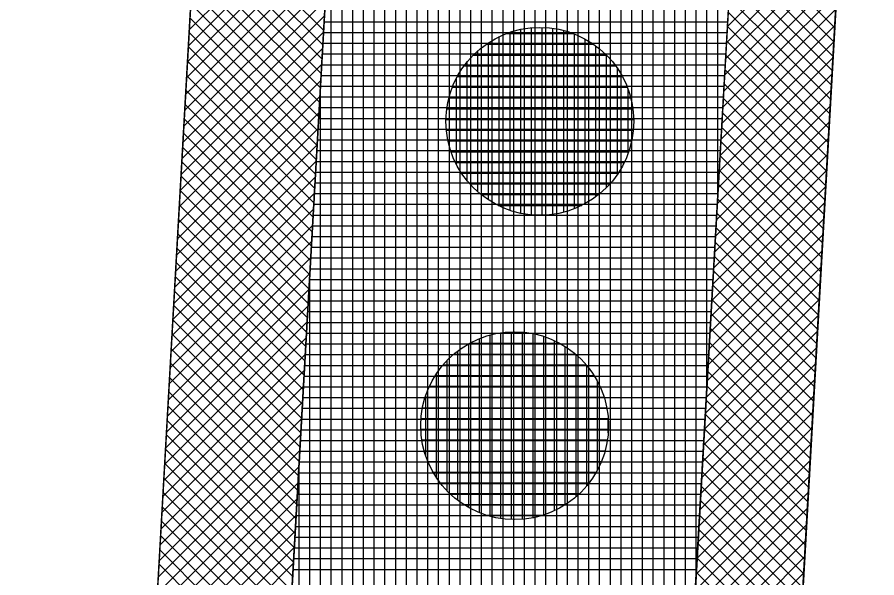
# Model space of a CAD drawing. Extents: x -565346 to -564154, y -1097386 to -1095620.
# Drawn here: x -564297.24 to -564281.23, y -1097102.35 to -1097091.9 of the extents above; entities that cross this region are included whole.
import ezdxf

# ---------------------------------------------------------------- set-up
doc = ezdxf.new("R2010")
doc.units = 0
for name, color, linetype in [('Vrstva 1', 7, 'Continuous'), ('Vrstva 13', 7, 'Continuous'), ('Vrstva 41', 7, 'Continuous'), ('Vrstva 42', 7, 'Continuous'), ('Vrstva 43', 7, 'Continuous'), ('Vrstva 44', 7, 'Continuous')]:
    doc.layers.add(name, color=color, linetype=linetype)

msp = doc.modelspace()

# ---------------------------------------------------------------- linework, layer by layer
at = {"layer": 'Vrstva 1'}
msp.add_line((-564296.5, -1097135.53), (-564285.9, -1096948.97), dxfattribs=at)
at = {"layer": 'Vrstva 13'}
msp.add_line((-564277.71, -1097016.43), (-564284.61, -1097137.94), dxfattribs=at)
at = {"layer": 'Vrstva 41'}
for points in [[(-564296.782, -1097140.492), (-564294.286, -1097140.634), (-564282.373, -1096930.972), (-564284.87, -1096930.83)], [(-564272.899, -1096931.51), (-564274.888, -1096931.397), (-564286.791, -1097141.059), (-564284.798, -1097141.172)]]:
    msp.add_lwpolyline(points, close=True, dxfattribs=at)
at = {"layer": 'Vrstva 42'}
for p, q in [((-564291.38, -1097089.482), (-564294.035, -1097092.137)), ((-564291.397, -1097089.782), (-564294.052, -1097092.437)), ((-564293.901, -1097089.783), (-564291.531, -1097092.153)), ((-564291.414, -1097090.082), (-564294.069, -1097092.737)), ((-564293.916, -1097090.051), (-564291.547, -1097092.42)), ((-564281.892, -1097089.965), (-564284.011, -1097092.083)), ((-564281.909, -1097090.264), (-564284.028, -1097092.383)), ((-564283.904, -1097090.204), (-564282.013, -1097092.096)), ((-564291.431, -1097090.382), (-564294.086, -1097093.037)), ((-564293.931, -1097090.319), (-564291.562, -1097092.688)), ((-564281.926, -1097090.564), (-564284.045, -1097092.683)), ((-564283.919, -1097090.472), (-564282.028, -1097092.363)), ((-564291.448, -1097090.682), (-564294.103, -1097093.337)), ((-564293.946, -1097090.586), (-564291.577, -1097092.956)), ((-564283.934, -1097090.74), (-564282.043, -1097092.631)), ((-564293.962, -1097090.854), (-564291.592, -1097093.223)), ((-564281.943, -1097090.864), (-564284.062, -1097092.983)), ((-564291.465, -1097090.982), (-564294.12, -1097093.637)), ((-564283.949, -1097091.007), (-564282.058, -1097092.899)), ((-564293.977, -1097091.122), (-564291.607, -1097093.491)), ((-564281.96, -1097091.164), (-564284.079, -1097093.283)), ((-564291.482, -1097091.282), (-564294.137, -1097093.937)), ((-564283.965, -1097091.275), (-564282.073, -1097093.166)), ((-564293.992, -1097091.389), (-564291.623, -1097093.759)), ((-564281.977, -1097091.464), (-564284.096, -1097093.583)), ((-564283.98, -1097091.543), (-564282.089, -1097093.434)), ((-564291.499, -1097091.581), (-564294.154, -1097094.236)), ((-564294.007, -1097091.657), (-564291.638, -1097094.026)), ((-564281.994, -1097091.764), (-564284.113, -1097093.883)), ((-564283.995, -1097091.81), (-564282.104, -1097093.702)), ((-564291.516, -1097091.881), (-564294.171, -1097094.536)), ((-564294.022, -1097091.924), (-564291.653, -1097094.294)), ((-564291.533, -1097092.181), (-564294.188, -1097094.836)), ((-564282.011, -1097092.064), (-564284.13, -1097094.182)), ((-564284.01, -1097092.078), (-564282.119, -1097093.969)), ((-564294.038, -1097092.192), (-564291.668, -1097094.562)), ((-564284.025, -1097092.346), (-564282.134, -1097094.237)), ((-564291.55, -1097092.481), (-564294.205, -1097095.136)), ((-564294.053, -1097092.46), (-564291.683, -1097094.829)), ((-564282.028, -1097092.363), (-564284.147, -1097094.482)), ((-564282.045, -1097092.663), (-564284.164, -1097094.782)), ((-564284.041, -1097092.613), (-564282.149, -1097094.505)), ((-564291.567, -1097092.781), (-564294.222, -1097095.436)), ((-564294.068, -1097092.727), (-564291.699, -1097095.097)), ((-564282.062, -1097092.963), (-564284.181, -1097095.082)), ((-564284.056, -1097092.881), (-564282.165, -1097094.772)), ((-564291.584, -1097093.081), (-564294.239, -1097095.736)), ((-564294.083, -1097092.995), (-564291.714, -1097095.364)), ((-564294.098, -1097093.263), (-564291.729, -1097095.632)), ((-564282.079, -1097093.263), (-564284.198, -1097095.382)), ((-564284.071, -1097093.149), (-564282.18, -1097095.04)), ((-564291.601, -1097093.381), (-564294.256, -1097096.036)), ((-564284.086, -1097093.416), (-564282.195, -1097095.307)), ((-564294.114, -1097093.53), (-564291.744, -1097095.9)), ((-564282.096, -1097093.563), (-564284.215, -1097095.682)), ((-564291.618, -1097093.681), (-564294.273, -1097096.336)), ((-564284.101, -1097093.684), (-564282.21, -1097095.575)), ((-564294.129, -1097093.798), (-564291.759, -1097096.167)), ((-564282.113, -1097093.863), (-564284.232, -1097095.982)), ((-564291.635, -1097093.981), (-564294.29, -1097096.635)), ((-564294.144, -1097094.066), (-564291.775, -1097096.435)), ((-564284.117, -1097093.952), (-564282.225, -1097095.843)), ((-564282.13, -1097094.163), (-564284.249, -1097096.282)), ((-564284.132, -1097094.219), (-564282.24, -1097096.11)), ((-564291.652, -1097094.28), (-564294.307, -1097096.935)), ((-564294.159, -1097094.333), (-564291.79, -1097096.703)), ((-564291.669, -1097094.58), (-564294.324, -1097097.235)), ((-564282.147, -1097094.462), (-564284.266, -1097096.581)), ((-564284.147, -1097094.487), (-564282.256, -1097096.378)), ((-564294.174, -1097094.601), (-564291.805, -1097096.97)), ((-564291.686, -1097094.88), (-564294.341, -1097097.535)), ((-564294.19, -1097094.868), (-564291.82, -1097097.238)), ((-564282.164, -1097094.762), (-564284.283, -1097096.881)), ((-564284.162, -1097094.754), (-564282.271, -1097096.646)), ((-564282.181, -1097095.062), (-564284.3, -1097097.181)), ((-564284.177, -1097095.022), (-564282.286, -1097096.913)), ((-564291.703, -1097095.18), (-564294.358, -1097097.835)), ((-564294.205, -1097095.136), (-564291.835, -1097097.506)), ((-564282.198, -1097095.362), (-564284.317, -1097097.481)), ((-564284.193, -1097095.29), (-564282.301, -1097097.181)), ((-564291.72, -1097095.48), (-564294.375, -1097098.135)), ((-564294.22, -1097095.404), (-564291.851, -1097097.773)), ((-564294.235, -1097095.671), (-564291.866, -1097098.041)), ((-564282.215, -1097095.662), (-564284.334, -1097097.781)), ((-564284.208, -1097095.557), (-564282.316, -1097097.449)), ((-564291.737, -1097095.78), (-564294.392, -1097098.435)), ((-564284.223, -1097095.825), (-564282.332, -1097097.716)), ((-564294.251, -1097095.939), (-564291.881, -1097098.308)), ((-564282.232, -1097095.962), (-564284.351, -1097098.081)), ((-564291.754, -1097096.08), (-564294.409, -1097098.735)), ((-564284.238, -1097096.093), (-564282.347, -1097097.984)), ((-564294.266, -1097096.207), (-564291.896, -1097098.576)), ((-564282.249, -1097096.262), (-564284.368, -1097098.381)), ((-564291.771, -1097096.38), (-564294.426, -1097099.034)), ((-564294.281, -1097096.474), (-564291.911, -1097098.844)), ((-564284.253, -1097096.36), (-564282.362, -1097098.252)), ((-564282.266, -1097096.562), (-564284.385, -1097098.68)), ((-564284.269, -1097096.628), (-564282.377, -1097098.519)), ((-564291.789, -1097096.679), (-564294.443, -1097099.334)), ((-564294.296, -1097096.742), (-564291.927, -1097099.111)), ((-564291.806, -1097096.979), (-564294.46, -1097099.634)), ((-564282.283, -1097096.861), (-564284.402, -1097098.98)), ((-564284.284, -1097096.896), (-564282.392, -1097098.787)), ((-564294.311, -1097097.01), (-564291.942, -1097099.379)), ((-564291.823, -1097097.279), (-564294.477, -1097099.934)), ((-564294.327, -1097097.277), (-564291.957, -1097099.647)), ((-564282.3, -1097097.161), (-564284.419, -1097099.28)), ((-564284.299, -1097097.163), (-564282.408, -1097099.055)), ((-564282.317, -1097097.461), (-564284.436, -1097099.58)), ((-564284.314, -1097097.431), (-564282.423, -1097099.322)), ((-564291.84, -1097097.579), (-564294.495, -1097100.234)), ((-564294.342, -1097097.545), (-564291.972, -1097099.914)), ((-564282.334, -1097097.761), (-564284.453, -1097099.88)), ((-564284.329, -1097097.699), (-564282.438, -1097099.59)), ((-564291.857, -1097097.879), (-564294.512, -1097100.534)), ((-564294.357, -1097097.812), (-564291.988, -1097100.182)), ((-564294.372, -1097098.08), (-564292.003, -1097100.45)), ((-564282.351, -1097098.061), (-564284.47, -1097100.18)), ((-564284.345, -1097097.966), (-564282.453, -1097099.858)), ((-564291.874, -1097098.179), (-564294.529, -1097100.834)), ((-564284.36, -1097098.234), (-564282.468, -1097100.125)), ((-564294.387, -1097098.348), (-564292.018, -1097100.717)), ((-564282.368, -1097098.361), (-564284.487, -1097100.48)), ((-564291.891, -1097098.479), (-564294.546, -1097101.134)), ((-564284.375, -1097098.502), (-564282.484, -1097100.393)), ((-564294.403, -1097098.615), (-564292.033, -1097100.985)), ((-564282.385, -1097098.661), (-564284.504, -1097100.78)), ((-564291.908, -1097098.779), (-564294.563, -1097101.434)), ((-564294.418, -1097098.883), (-564292.048, -1097101.252)), ((-564284.39, -1097098.769), (-564282.499, -1097100.661)), ((-564282.402, -1097098.96), (-564284.521, -1097101.079)), ((-564284.405, -1097099.037), (-564282.514, -1097100.928)), ((-564291.925, -1097099.079), (-564294.58, -1097101.733)), ((-564294.433, -1097099.151), (-564292.064, -1097101.52)), ((-564291.942, -1097099.378), (-564294.597, -1097102.033)), ((-564282.419, -1097099.26), (-564284.538, -1097101.379)), ((-564284.42, -1097099.304), (-564282.529, -1097101.196)), ((-564294.448, -1097099.418), (-564292.079, -1097101.788)), ((-564291.959, -1097099.678), (-564294.614, -1097102.333)), ((-564294.463, -1097099.686), (-564292.094, -1097102.055)), ((-564282.436, -1097099.56), (-564284.555, -1097101.679)), ((-564284.436, -1097099.572), (-564282.544, -1097101.464)), ((-564282.453, -1097099.86), (-564284.572, -1097101.979)), ((-564284.451, -1097099.84), (-564282.559, -1097101.731)), ((-564291.976, -1097099.978), (-564294.631, -1097102.633)), ((-564294.479, -1097099.954), (-564292.109, -1097102.323)), ((-564282.47, -1097100.16), (-564284.589, -1097102.279)), ((-564284.466, -1097100.107), (-564282.575, -1097101.999)), ((-564291.993, -1097100.278), (-564294.648, -1097102.933)), ((-564294.494, -1097100.221), (-564292.124, -1097102.591)), ((-564294.509, -1097100.489), (-564292.14, -1097102.858)), ((-564282.487, -1097100.46), (-564284.606, -1097102.579)), ((-564284.481, -1097100.375), (-564282.59, -1097102.266)), ((-564292.01, -1097100.578), (-564294.665, -1097103.233)), ((-564284.496, -1097100.643), (-564282.605, -1097102.534)), ((-564294.524, -1097100.757), (-564292.155, -1097103.126)), ((-564282.504, -1097100.76), (-564284.623, -1097102.879)), ((-564292.027, -1097100.878), (-564294.682, -1097103.533)), ((-564284.512, -1097100.91), (-564282.62, -1097102.802)), ((-564294.539, -1097101.024), (-564292.17, -1097103.394)), ((-564282.521, -1097101.059), (-564284.64, -1097103.179)), ((-564292.044, -1097101.178), (-564294.699, -1097103.833)), ((-564294.555, -1097101.292), (-564292.185, -1097103.661)), ((-564284.527, -1097101.178), (-564282.635, -1097103.069)), ((-564292.061, -1097101.478), (-564294.716, -1097104.132)), ((-564282.538, -1097101.359), (-564284.657, -1097103.478)), ((-564284.542, -1097101.446), (-564282.651, -1097103.337)), ((-564294.57, -1097101.559), (-564292.2, -1097103.929)), ((-564292.078, -1097101.777), (-564294.733, -1097104.432)), ((-564282.555, -1097101.659), (-564284.674, -1097103.778)), ((-564284.557, -1097101.713), (-564282.666, -1097103.605)), ((-564294.585, -1097101.827), (-564292.216, -1097104.196)), ((-564292.095, -1097102.077), (-564294.75, -1097104.732)), ((-564294.6, -1097102.095), (-564292.231, -1097104.464)), ((-564282.572, -1097101.959), (-564284.692, -1097104.078)), ((-564284.572, -1097101.981), (-564282.681, -1097103.872)), ((-564282.589, -1097102.259), (-564284.709, -1097104.378)), ((-564284.588, -1097102.249), (-564282.696, -1097104.14))]:
    msp.add_line(p, q, dxfattribs=at)
at = {"layer": 'Vrstva 43'}
for p, q in [((-564284.19, -1097095.244), (-564284.19, -1096962.95)), ((-564284.39, -1097098.767), (-564284.39, -1096966.47)), ((-564284.59, -1097102.29), (-564284.59, -1096969.99)), ((-564284.79, -1097105.813), (-564284.79, -1096973.51)), ((-564284.99, -1097109.336), (-564284.99, -1096977.03)), ((-564285.19, -1097112.859), (-564285.19, -1096980.55)), ((-564285.39, -1097116.382), (-564285.39, -1096984.069)), ((-564285.59, -1097119.904), (-564285.59, -1096987.589)), ((-564285.79, -1097123.427), (-564285.79, -1096991.109)), ((-564285.99, -1097126.95), (-564285.99, -1096994.629)), ((-564286.19, -1097130.473), (-564286.19, -1096998.149)), ((-564286.39, -1097133.996), (-564286.39, -1097001.669)), ((-564286.59, -1097137.519), (-564286.59, -1097005.189)), ((-564286.79, -1097141.041), (-564286.79, -1097008.709)), ((-564286.99, -1097151.064), (-564286.99, -1097012.229)), ((-564287.19, -1097151.053), (-564287.19, -1097015.748)), ((-564287.39, -1097151.606), (-564287.39, -1097019.268)), ((-564287.59, -1097155.126), (-564287.59, -1097022.788)), ((-564287.79, -1097158.646), (-564287.79, -1097026.308)), ((-564287.99, -1097162.166), (-564287.99, -1097029.828)), ((-564288.19, -1097165.686), (-564288.19, -1097033.348)), ((-564288.39, -1097169.206), (-564288.39, -1097036.868)), ((-564288.59, -1097172.726), (-564288.59, -1097040.388)), ((-564288.79, -1097176.246), (-564288.79, -1097043.908)), ((-564288.99, -1097179.766), (-564288.99, -1097047.427)), ((-564289.19, -1097183.288), (-564289.19, -1097050.947)), ((-564289.39, -1097186.812), (-564289.39, -1097054.467)), ((-564289.59, -1097190.335), (-564289.59, -1097057.987)), ((-564289.79, -1097193.858), (-564289.79, -1097061.507)), ((-564289.99, -1097197.382), (-564289.99, -1097065.027)), ((-564290.19, -1097200.905), (-564290.19, -1097068.547)), ((-564290.39, -1097204.428), (-564290.39, -1097072.067)), ((-564290.59, -1097207.951), (-564290.59, -1097075.587)), ((-564290.79, -1097211.475), (-564290.79, -1097079.106)), ((-564290.99, -1097214.998), (-564290.99, -1097082.626)), ((-564291.19, -1097218.521), (-564291.19, -1097086.146)), ((-564291.39, -1097222.044), (-564291.39, -1097089.666)), ((-564291.522, -1097091.99), (-564284.005, -1097091.99)), ((-564291.533, -1097092.19), (-564284.017, -1097092.19)), ((-564291.545, -1097092.39), (-564284.028, -1097092.39)), ((-564291.556, -1097092.59), (-564284.039, -1097092.59)), ((-564291.568, -1097092.79), (-564284.051, -1097092.79)), ((-564291.579, -1097092.99), (-564284.062, -1097092.99)), ((-564291.59, -1097225.568), (-564291.59, -1097093.186)), ((-564291.59, -1097093.19), (-564284.073, -1097093.19)), ((-564291.602, -1097093.39), (-564284.085, -1097093.39)), ((-564291.613, -1097093.59), (-564284.096, -1097093.59)), ((-564291.624, -1097093.79), (-564284.107, -1097093.79)), ((-564291.636, -1097093.99), (-564284.119, -1097093.99)), ((-564291.647, -1097094.19), (-564284.13, -1097094.19)), ((-564291.658, -1097094.39), (-564284.141, -1097094.39)), ((-564291.67, -1097094.59), (-564284.153, -1097094.59)), ((-564291.681, -1097094.79), (-564284.164, -1097094.79)), ((-564291.693, -1097094.99), (-564284.176, -1097094.99)), ((-564291.704, -1097095.19), (-564284.187, -1097095.19)), ((-564291.715, -1097095.39), (-564284.198, -1097095.39)), ((-564291.727, -1097095.59), (-564284.21, -1097095.59)), ((-564291.738, -1097095.79), (-564284.221, -1097095.79)), ((-564291.749, -1097095.99), (-564284.232, -1097095.99)), ((-564291.761, -1097096.19), (-564284.244, -1097096.19)), ((-564291.772, -1097096.39), (-564284.255, -1097096.39)), ((-564291.783, -1097096.59), (-564284.266, -1097096.59)), ((-564291.795, -1097096.79), (-564284.278, -1097096.79)), ((-564291.79, -1097229.091), (-564291.79, -1097096.706)), ((-564291.806, -1097096.99), (-564284.289, -1097096.99)), ((-564291.818, -1097097.19), (-564284.3, -1097097.19)), ((-564291.829, -1097097.39), (-564284.312, -1097097.39)), ((-564291.84, -1097097.59), (-564284.323, -1097097.59)), ((-564291.852, -1097097.79), (-564284.335, -1097097.79)), ((-564291.863, -1097097.99), (-564284.346, -1097097.99)), ((-564291.874, -1097098.19), (-564284.357, -1097098.19)), ((-564291.886, -1097098.39), (-564284.369, -1097098.39)), ((-564291.897, -1097098.59), (-564284.38, -1097098.59)), ((-564291.908, -1097098.79), (-564284.391, -1097098.79)), ((-564291.92, -1097098.99), (-564284.403, -1097098.99)), ((-564291.931, -1097099.19), (-564284.414, -1097099.19)), ((-564291.943, -1097099.39), (-564284.425, -1097099.39)), ((-564291.954, -1097099.59), (-564284.437, -1097099.59)), ((-564291.965, -1097099.79), (-564284.448, -1097099.79)), ((-564291.977, -1097099.99), (-564284.459, -1097099.99)), ((-564291.988, -1097100.19), (-564284.471, -1097100.19)), ((-564291.99, -1097232.614), (-564291.99, -1097100.226)), ((-564291.999, -1097100.39), (-564284.482, -1097100.39)), ((-564292.011, -1097100.59), (-564284.493, -1097100.59)), ((-564292.022, -1097100.79), (-564284.505, -1097100.79)), ((-564292.033, -1097100.99), (-564284.516, -1097100.99)), ((-564292.045, -1097101.19), (-564284.528, -1097101.19)), ((-564292.056, -1097101.39), (-564284.539, -1097101.39)), ((-564292.068, -1097101.59), (-564284.55, -1097101.59)), ((-564292.079, -1097101.79), (-564284.562, -1097101.79)), ((-564292.09, -1097101.99), (-564284.573, -1097101.99)), ((-564292.102, -1097102.19), (-564284.584, -1097102.19))]:
    msp.add_line(p, q, dxfattribs=at)
msp.add_lwpolyline([(-564283.37, -1096906.18), (-564284.87, -1096930.83), (-564282.373, -1096930.972), (-564294.286, -1097140.634), (-564296.782, -1097140.492), (-564297.42, -1097150.37), (-564294.347, -1097150.646), (-564303.226, -1097307.04), (-564304.096, -1097322.37), (-564304.399, -1097332.838), (-564302.848, -1097333.175), (-564297.082, -1097322.329), (-564293.197, -1097253.877), (-564289.027, -1097180.417), (-564287.358, -1097151.043), (-564285.364, -1097151.156), (-564284.798, -1097141.172), (-564286.791, -1097141.059), (-564274.888, -1096931.397), (-564272.899, -1096931.51), (-564271.475, -1096906.55)], dxfattribs=at)
at = {"layer": 'Vrstva 44'}
for p, q in [((-564288.06, -1097095.501), (-564288.06, -1097092.187)), ((-564287.86, -1097095.556), (-564287.86, -1097092.132)), ((-564287.66, -1097095.585), (-564287.66, -1097092.102)), ((-564287.46, -1097095.591), (-564287.46, -1097092.095)), ((-564287.26, -1097095.575), (-564287.26, -1097092.113)), ((-564287.06, -1097095.537), (-564287.06, -1097092.153)), ((-564288.26, -1097095.42), (-564288.26, -1097092.267)), ((-564288.13, -1097092.21), (-564286.883, -1097092.21)), ((-564286.86, -1097095.47), (-564286.86, -1097092.218)), ((-564286.66, -1097095.375), (-564286.66, -1097092.312)), ((-564288.504, -1097092.41), (-564286.504, -1097092.41)), ((-564288.46, -1097095.31), (-564288.46, -1097092.38)), ((-564286.46, -1097095.248), (-564286.46, -1097092.442)), ((-564288.742, -1097092.61), (-564286.264, -1097092.61)), ((-564288.66, -1097095.155), (-564288.66, -1097092.532)), ((-564286.26, -1097095.072), (-564286.26, -1097092.615)), ((-564288.916, -1097092.81), (-564286.095, -1097092.81)), ((-564288.86, -1097094.948), (-564288.86, -1097092.741)), ((-564286.06, -1097094.829), (-564286.06, -1097092.856)), ((-564289.06, -1097094.641), (-564289.06, -1097093.047)), ((-564289.041, -1097093.01), (-564285.966, -1097093.01)), ((-564289.133, -1097093.21), (-564285.875, -1097093.21)), ((-564285.86, -1097094.442), (-564285.86, -1097093.25)), ((-564289.199, -1097093.41), (-564285.811, -1097093.41)), ((-564289.237, -1097093.61), (-564285.771, -1097093.61)), ((-564289.252, -1097093.81), (-564285.755, -1097093.81)), ((-564289.244, -1097094.01), (-564285.764, -1097094.01)), ((-564289.214, -1097094.21), (-564285.795, -1097094.21)), ((-564289.16, -1097094.41), (-564285.85, -1097094.41)), ((-564289.076, -1097094.61), (-564285.931, -1097094.61)), ((-564288.961, -1097094.81), (-564286.047, -1097094.81)), ((-564288.807, -1097095.01), (-564286.2, -1097095.01)), ((-564288.597, -1097095.21), (-564286.413, -1097095.21)), ((-564288.283, -1097095.41), (-564286.725, -1097095.41)), ((-564288.23, -1097101.244), (-564288.23, -1097097.785)), ((-564288.195, -1097097.78), (-564287.748, -1097097.78)), ((-564288.03, -1097101.263), (-564288.03, -1097097.767)), ((-564287.83, -1097101.257), (-564287.83, -1097097.772)), ((-564288.63, -1097101.136), (-564288.63, -1097097.893)), ((-564288.43, -1097101.203), (-564288.43, -1097097.825)), ((-564287.63, -1097101.228), (-564287.63, -1097097.799)), ((-564287.43, -1097101.175), (-564287.43, -1097097.852)), ((-564287.23, -1097101.097), (-564287.23, -1097097.932)), ((-564288.83, -1097101.038), (-564288.83, -1097097.99)), ((-564288.812, -1097097.98), (-564287.133, -1097097.98)), ((-564287.03, -1097100.986), (-564287.03, -1097098.042)), ((-564289.104, -1097098.18), (-564286.844, -1097098.18)), ((-564289.03, -1097100.908), (-564289.03, -1097098.119)), ((-564286.83, -1097100.836), (-564286.83, -1097098.192)), ((-564289.305, -1097098.38), (-564286.642, -1097098.38)), ((-564289.23, -1097100.73), (-564289.23, -1097098.298)), ((-564286.63, -1097100.631), (-564286.63, -1097098.394)), ((-564289.452, -1097098.58), (-564286.497, -1097098.58)), ((-564289.43, -1097100.482), (-564289.43, -1097098.546)), ((-564286.43, -1097100.333), (-564286.43, -1097098.693)), ((-564289.562, -1097098.78), (-564286.387, -1097098.78)), ((-564289.639, -1097098.98), (-564286.308, -1097098.98)), ((-564289.63, -1097100.08), (-564289.63, -1097098.951)), ((-564289.69, -1097099.18), (-564286.258, -1097099.18)), ((-564289.718, -1097099.38), (-564286.231, -1097099.38)), ((-564286.23, -1097099.649), (-564286.23, -1097099.398)), ((-564289.723, -1097099.58), (-564286.227, -1097099.58)), ((-564289.703, -1097099.78), (-564286.245, -1097099.78)), ((-564289.659, -1097099.98), (-564286.288, -1097099.98)), ((-564289.591, -1097100.18), (-564286.358, -1097100.18)), ((-564289.495, -1097100.38), (-564286.455, -1097100.38)), ((-564289.36, -1097100.58), (-564286.587, -1097100.58)), ((-564289.182, -1097100.78), (-564286.768, -1097100.78)), ((-564288.929, -1097100.98), (-564287.022, -1097100.98)), ((-564288.505, -1097101.18), (-564287.445, -1097101.18))]:
    msp.add_line(p, q, dxfattribs=at)
for centre in [(-564287.504, -1097093.844), (-564287.974, -1097099.514)]:
    msp.add_circle(centre, 1.75, dxfattribs=at)

doc.saveas('drawing.dxf')
